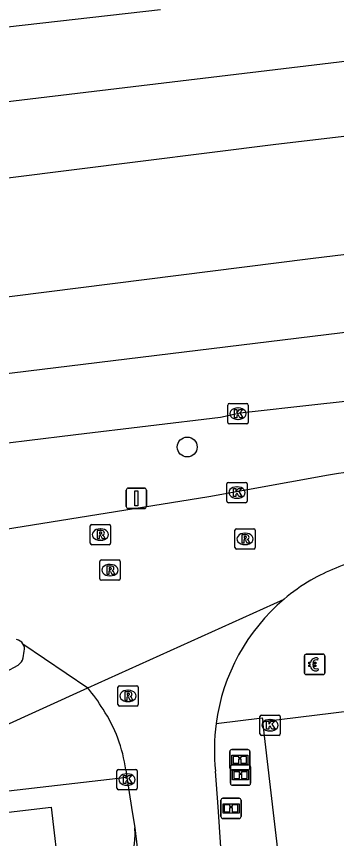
# Model space of a CAD drawing. Extents: x 161477 to 163040, y 383680 to 384868.
# Drawn here: x 161839.69 to 161855.46, y 383993.55 to 384033.98 of the extents above; entities that cross this region are included whole.
import ezdxf

# ---------------------------------------------------------------- set-up
doc = ezdxf.new("R2010")
doc.units = 0
for name, color, linetype in [('IMGEO_Betaalautomaat', 7, 'Continuous'), ('IMGEO_Boom', 7, 'Continuous'), ('IMGEO_Fietspad_gesloten', 7, 'Continuous'), ('IMGEO_Informatiebord', 7, 'Continuous'), ('IMGEO_Kolk', 7, 'Continuous'), ('IMGEO_Parkeervlak_open', 7, 'Continuous'), ('IMGEO_Rijbaan_lokaal_gesloten', 7, 'Continuous'), ('IMGEO_Rijbaan_lokaal_open', 7, 'Continuous'), ('IMGEO_Rioolput', 7, 'Continuous'), ('IMGEO_Verkeersbordpaal', 7, 'Continuous'), ('IMGEO_Voetpad_open', 7, 'Continuous')]:
    doc.layers.add(name, color=color, linetype=linetype)

msp = doc.modelspace()

# ---------------------------------------------------------------- linework, layer by layer
at = {"layer": 'IMGEO_Betaalautomaat'}
for p, q in [((161853.877, 384001.692), (161853.877, 384002.533)), ((161853.877, 384002.533), (161853.877, 384001.692)), ((161853.952, 384002.616), (161854.793, 384002.616)), ((161854.793, 384002.616), (161853.952, 384002.616)), ((161854.876, 384002.542), (161854.876, 384001.701)), ((161854.876, 384001.701), (161854.876, 384002.542)), ((161854.16, 384002.08), (161854.16, 384002.148)), ((161854.281, 384002.148), (161854.281, 384002.08)), ((161854.539, 384002.421), (161854.522, 384002.321)), ((161854.526, 384001.915), (161854.548, 384001.828)), ((161854.802, 384001.617), (161853.961, 384001.617)), ((161853.961, 384001.617), (161854.802, 384001.617))]:
    msp.add_line(p, q, dxfattribs=at)
for points in [[(161854.16, 384002.148), (161854.091, 384002.148), (161854.091, 384002.217), (161854.17, 384002.217)], [(161854.165, 384002.011), (161854.091, 384002.011), (161854.091, 384002.08), (161854.16, 384002.08)], [(161854.292, 384002.217), (161854.439, 384002.217), (161854.439, 384002.148), (161854.281, 384002.148)], [(161854.281, 384002.08), (161854.439, 384002.08), (161854.439, 384002.011), (161854.295, 384002.011)]]:
    msp.add_lwpolyline(points, dxfattribs=at)
for centre, radius, start, end in [((161853.955, 384002.539), 0.0779, 92.4484, 184.2845), ((161853.955, 384002.539), 0.0779, 92.4484, 184.2845), ((161854.799, 384002.539), 0.0779, 2.4484, 94.2845), ((161854.799, 384002.539), 0.0779, 2.4484, 94.2845), ((161854.453, 384002.141), 0.293, 73.014, 165.0139), ((161854.459, 384002.154), 0.179, 69.3236, 159.5683), ((161853.955, 384001.695), 0.0779, 182.4484, 274.2845), ((161853.955, 384001.695), 0.0779, 182.4484, 274.2845), ((161854.426, 384002.066), 0.267, 191.8096, 297.0389), ((161854.459, 384002.081), 0.179, 202.7625, 291.8693), ((161854.799, 384001.695), 0.0779, 272.4484, 4.2845), ((161854.799, 384001.695), 0.0779, 272.4484, 4.2845)]:
    msp.add_arc(centre, radius, start, end, dxfattribs=at)
at = {"layer": 'IMGEO_Boom'}
msp.add_circle((161848.101, 384012.808), 0.489, dxfattribs=at)
at = {"layer": 'IMGEO_Fietspad_gesloten'}
for points in [[(161840.018, 384002.431), (161840.076, 384002.766)], [(161837.321, 384000.758), (161839.78, 384002.082)], [(161835.665, 383997.569), (161836.586, 383997.968), (161843.205, 384000.958)]]:
    msp.add_lwpolyline(points, dxfattribs=at)
for centre, radius, start, end in [((161839.61, 384002.864), 0.476, 348.1254, 33.0752), ((161839.433, 384002.574), 0.602, 305.182, 346.2341)]:
    msp.add_arc(centre, radius, start, end, dxfattribs=at)
at = {"layer": 'IMGEO_Informatiebord'}
for p, q in [((161850.195, 383997.025), (161850.195, 383997.825)), ((161850.195, 383997.825), (161850.195, 383997.025)), ((161850.295, 383997.925), (161851.085, 383997.925)), ((161851.085, 383997.925), (161850.295, 383997.925)), ((161851.185, 383997.825), (161851.185, 383997.025)), ((161851.185, 383997.025), (161851.185, 383997.825)), ((161850.231, 383996.27), (161850.231, 383997.07)), ((161850.231, 383997.07), (161850.231, 383996.27)), ((161851.085, 383996.925), (161850.295, 383996.925)), ((161850.295, 383996.925), (161851.085, 383996.925)), ((161850.331, 383997.17), (161851.121, 383997.17)), ((161851.121, 383997.17), (161850.331, 383997.17)), ((161851.221, 383997.07), (161851.221, 383996.27)), ((161851.221, 383996.27), (161851.221, 383997.07)), ((161851.121, 383996.17), (161850.331, 383996.17)), ((161850.331, 383996.17), (161851.121, 383996.17)), ((161849.762, 383994.633), (161849.762, 383995.433)), ((161849.762, 383995.433), (161849.762, 383994.633)), ((161849.862, 383995.533), (161850.652, 383995.533)), ((161850.652, 383995.533), (161849.862, 383995.533)), ((161850.752, 383995.433), (161850.752, 383994.633)), ((161850.752, 383994.633), (161850.752, 383995.433)), ((161850.652, 383994.533), (161849.862, 383994.533)), ((161849.862, 383994.533), (161850.652, 383994.533))]:
    msp.add_line(p, q, dxfattribs=at)
for points in [[(161850.296, 383997.657), (161851.084, 383997.657), (161851.084, 383997.193), (161850.296, 383997.193), (161850.296, 383997.657)], [(161850.361, 383997.592), (161850.361, 383997.258), (161850.636, 383997.258), (161850.637, 383997.471), (161850.741, 383997.472), (161850.742, 383997.258), (161851.019, 383997.258), (161851.019, 383997.592), (161850.743, 383997.592), (161850.743, 383997.512), (161850.637, 383997.512), (161850.637, 383997.592), (161850.361, 383997.592)], [(161850.332, 383996.902), (161851.12, 383996.902), (161851.12, 383996.438), (161850.332, 383996.438), (161850.332, 383996.902)], [(161850.397, 383996.837), (161850.397, 383996.503), (161850.672, 383996.503), (161850.673, 383996.716), (161850.777, 383996.717), (161850.778, 383996.503), (161851.055, 383996.503), (161851.055, 383996.837), (161850.779, 383996.837), (161850.779, 383996.757), (161850.673, 383996.757), (161850.673, 383996.837), (161850.397, 383996.837)], [(161849.863, 383995.265), (161850.651, 383995.265), (161850.651, 383994.801), (161849.863, 383994.801), (161849.863, 383995.265)], [(161849.928, 383995.2), (161849.928, 383994.866), (161850.203, 383994.866), (161850.204, 383995.079), (161850.308, 383995.08), (161850.309, 383994.866), (161850.586, 383994.866), (161850.586, 383995.2), (161850.31, 383995.2), (161850.31, 383995.12), (161850.204, 383995.12), (161850.204, 383995.2), (161849.928, 383995.2)]]:
    msp.add_lwpolyline(points, dxfattribs=at)
for centre, start, end in [((161850.295, 383997.825), 90, 180), ((161850.295, 383997.825), 90, 180), ((161851.085, 383997.825), 0, 90), ((161851.085, 383997.825), 360, 90), ((161850.295, 383997.025), 180, 270), ((161850.295, 383997.025), 180, 270), ((161850.331, 383997.07), 90, 180), ((161850.331, 383997.07), 90, 180), ((161851.085, 383997.025), 270, 0), ((161851.085, 383997.025), 270, 0), ((161851.121, 383997.07), 0, 90), ((161851.121, 383997.07), 360, 90), ((161850.331, 383996.27), 180, 270), ((161850.331, 383996.27), 180, 270), ((161851.121, 383996.27), 270, 0), ((161851.121, 383996.27), 270, 0), ((161849.862, 383995.433), 90, 180), ((161849.862, 383995.433), 90, 180), ((161850.652, 383995.433), 0, 90), ((161850.652, 383995.433), 360, 90), ((161849.862, 383994.633), 180, 270), ((161849.862, 383994.633), 180, 270), ((161850.652, 383994.633), 270, 0), ((161850.652, 383994.633), 270, 0)]:
    msp.add_arc(centre, 0.1, start, end, dxfattribs=at)
at = {"layer": 'IMGEO_Kolk'}
for p, q in [((161850.102, 384014.021), (161850.102, 384014.873)), ((161850.177, 384014.947), (161851.029, 384014.947)), ((161850.59, 384014.727), (161850.615, 384014.727)), ((161851.103, 384014.873), (161851.103, 384014.021)), ((161851.029, 384013.947), (161850.177, 384013.947)), ((161850.613, 384014.167), (161850.588, 384014.167)), ((161850.052, 384010.143), (161850.052, 384010.995)), ((161850.127, 384011.069), (161850.979, 384011.069)), ((161851.053, 384010.995), (161851.053, 384010.143)), ((161850.54, 384010.849), (161850.565, 384010.849)), ((161850.563, 384010.289), (161850.538, 384010.289)), ((161850.979, 384010.069), (161850.127, 384010.069)), ((161851.682, 383998.698), (161851.682, 383999.55)), ((161851.757, 383999.624), (161852.609, 383999.624)), ((161852.17, 383999.404), (161852.195, 383999.404)), ((161852.683, 383999.55), (161852.683, 383998.698)), ((161852.193, 383998.844), (161852.168, 383998.844)), ((161852.609, 383998.624), (161851.757, 383998.624)), ((161844.636, 383996.025), (161844.636, 383996.877)), ((161844.711, 383996.951), (161845.563, 383996.951)), ((161845.637, 383996.877), (161845.637, 383996.025)), ((161845.124, 383996.731), (161845.149, 383996.731)), ((161845.147, 383996.171), (161845.122, 383996.171)), ((161845.563, 383995.951), (161844.711, 383995.951))]:
    msp.add_line(p, q, dxfattribs=at)
for points in [[(161850.102, 384014.021), (161850.102, 384014.873)], [(161850.177, 384014.947), (161851.029, 384014.947)], [(161850.423, 384014.647), (161850.546, 384014.647), (161850.546, 384014.496), (161850.676, 384014.647), (161850.84, 384014.647), (161850.694, 384014.496), (161850.847, 384014.247), (161850.695, 384014.247), (161850.61, 384014.411), (161850.546, 384014.344), (161850.546, 384014.247), (161850.423, 384014.247), (161850.423, 384014.647)], [(161851.103, 384014.873), (161851.103, 384014.021)], [(161851.029, 384013.947), (161850.177, 384013.947)], [(161850.052, 384010.143), (161850.052, 384010.995)], [(161850.127, 384011.069), (161850.979, 384011.069)], [(161851.053, 384010.995), (161851.053, 384010.143)], [(161850.373, 384010.769), (161850.496, 384010.769), (161850.496, 384010.618), (161850.626, 384010.769), (161850.79, 384010.769), (161850.644, 384010.618), (161850.797, 384010.369), (161850.645, 384010.369), (161850.56, 384010.533), (161850.496, 384010.466), (161850.496, 384010.369), (161850.373, 384010.369), (161850.373, 384010.769)], [(161850.979, 384010.069), (161850.127, 384010.069)], [(161851.682, 383998.698), (161851.682, 383999.55)], [(161851.757, 383999.624), (161852.609, 383999.624)], [(161852.003, 383999.324), (161852.126, 383999.324), (161852.126, 383999.173), (161852.256, 383999.324), (161852.42, 383999.324), (161852.274, 383999.173), (161852.427, 383998.924), (161852.275, 383998.924), (161852.19, 383999.088), (161852.126, 383999.021), (161852.126, 383998.924), (161852.003, 383998.924), (161852.003, 383999.324)], [(161852.683, 383999.55), (161852.683, 383998.698)], [(161852.609, 383998.624), (161851.757, 383998.624)], [(161844.636, 383996.025), (161844.636, 383996.877)], [(161844.711, 383996.951), (161845.563, 383996.951)], [(161845.637, 383996.877), (161845.637, 383996.025)], [(161844.957, 383996.651), (161845.08, 383996.651), (161845.08, 383996.5), (161845.21, 383996.651), (161845.374, 383996.651), (161845.228, 383996.5), (161845.381, 383996.251), (161845.229, 383996.251), (161845.144, 383996.415), (161845.08, 383996.348), (161845.08, 383996.251), (161844.957, 383996.251), (161844.957, 383996.651)], [(161845.563, 383995.951), (161844.711, 383995.951)]]:
    msp.add_lwpolyline(points, dxfattribs=at)
for centre, start, end in [((161850.179, 384014.871), 91.552, 178.448), ((161850.179, 384014.871), 91.552, 178.448), ((161851.027, 384014.871), 1.552, 88.448), ((161851.027, 384014.871), 1.552, 88.448), ((161850.179, 384014.023), 181.552, 268.448), ((161850.179, 384014.023), 181.552, 268.448), ((161851.027, 384014.023), 271.552, 358.448), ((161851.027, 384014.023), 271.552, 358.448), ((161850.129, 384010.993), 91.552, 178.448), ((161850.129, 384010.993), 91.552, 178.448), ((161850.977, 384010.993), 1.552, 88.448), ((161850.977, 384010.993), 1.552, 88.448), ((161850.129, 384010.145), 181.552, 268.448), ((161850.129, 384010.145), 181.552, 268.448), ((161850.977, 384010.145), 271.552, 358.448), ((161850.977, 384010.145), 271.552, 358.448), ((161851.759, 383999.548), 91.552, 178.448), ((161851.759, 383999.548), 91.552, 178.448), ((161852.607, 383999.548), 1.552, 88.448), ((161852.607, 383999.548), 1.552, 88.448), ((161851.759, 383998.7), 181.552, 268.448), ((161851.759, 383998.7), 181.552, 268.448), ((161852.607, 383998.7), 271.552, 358.448), ((161852.607, 383998.7), 271.552, 358.448), ((161844.713, 383996.875), 91.552, 178.448), ((161844.713, 383996.875), 91.552, 178.448), ((161845.561, 383996.875), 1.552, 88.448), ((161845.561, 383996.875), 1.552, 88.448), ((161844.713, 383996.027), 181.552, 268.448), ((161844.713, 383996.027), 181.552, 268.448), ((161845.561, 383996.027), 271.552, 358.448), ((161845.561, 383996.027), 271.552, 358.448)]:
    msp.add_arc(centre, 0.0765, start, end, dxfattribs=at)
for centre, major_axis, ratio, start_param, end_param in [((161850.589, 384014.447), (-0.387, 0.002), 0.722429, 4.712389, 7.853982), ((161850.614, 384014.447), (-0.39, 0.002), 0.717154, 1.570796, 4.712389), ((161850.539, 384010.569), (-0.387, 0.002), 0.722429, 4.712389, 7.853982), ((161850.564, 384010.569), (-0.39, 0.002), 0.717154, 1.570796, 4.712389), ((161852.169, 383999.124), (-0.387, 0.002), 0.722429, 4.712389, 7.853982), ((161852.194, 383999.124), (-0.39, 0.002), 0.717154, 1.570796, 4.712389), ((161845.123, 383996.451), (-0.387, 0.002), 0.722429, 4.712389, 7.853982), ((161845.148, 383996.451), (-0.39, 0.002), 0.717154, 1.570796, 4.712389)]:
    msp.add_ellipse(centre, major_axis=major_axis, ratio=ratio, start_param=start_param, end_param=end_param, dxfattribs=at)
at = {"layer": 'IMGEO_Parkeervlak_open'}
for points in [[(161861.623, 383961.44), (161856.341, 383960.79), (161852.209, 383996.07), (161851.817, 383999.303)], [(161822.094, 383988.291), (161821.549, 383992.765), (161841.403, 383995.099), (161841.802, 383991.587)]]:
    msp.add_lwpolyline(points, dxfattribs=at)
at = {"layer": 'IMGEO_Rijbaan_lokaal_gesloten'}
for points in [[(162246.408, 384079.189), (162227.626, 384076.889), (162181.187, 384071.188), (162137.796, 384065.987), (162093.056, 384060.636), (162050.016, 384055.235), (162024.421, 384052.135), (162005.138, 384049.833), (161993.828, 384048.483), (161960.735, 384044.482), (161945.288, 384042.532), (161917.195, 384039.231), (161895.749, 384036.581), (161871.905, 384033.68), (161827.864, 384028.429), (161795.621, 384024.429), (161753.08, 384019.028), (161721.837, 384015.377), (161706.74, 384013.577), (161696.893, 384013.027), (161694.855, 384012.926)], [(161696.618, 383999.076), (161717.081, 384001.544), (161768.879, 384007.897), (161825.477, 384014.75), (161917.35, 384025.954), (162007.495, 384037.033), (162008.923, 384037.209), (162102.422, 384048.613), (162177.172, 384057.667), (162248.391, 384066.39)], [(161800.208, 384021.201), (161822.654, 384023.966), (161852.473, 384027.711), (161858.477, 384028.412), (161863.792, 384029.049), (161870.482, 384029.937), (161877.612, 384030.793), (161882.389, 384031.339), (161888.791, 384032.099), (161894.025, 384032.784), (161899.681, 384033.408), (161903.15, 384033.885), (161909.622, 384034.647)], [(161846.778, 384034.306), (161838.36, 384033.362), (161830.293, 384032.344), (161823.202, 384031.479), (161813.278, 384030.282), (161808.93, 384029.766), (161803.723, 384029.183), (161802.176, 384029.078), (161796.662, 384028.308), (161789.811, 384027.457), (161780.934, 384026.394), (161773.852, 384025.569), (161765.407, 384024.434), (161758.694, 384023.638), (161752.521, 384022.902), (161750.139, 384022.575), (161743.325, 384021.716), (161737.062, 384020.952), (161731.582, 384020.326), (161722.153, 384019.231), (161718.096, 384018.853)], [(161955.645, 384034.342), (161947.767, 384033.359), (161941.167, 384032.594), (161932.884, 384031.511), (161926.538, 384030.732), (161918.49, 384029.795), (161912.208, 384029.026), (161904.739, 384028.152), (161898.618, 384027.408), (161892.7, 384026.697), (161887.995, 384026.183), (161881.096, 384025.303), (161875.103, 384024.611), (161868.493, 384023.755), (161862.148, 384023.025), (161854.166, 384022.062), (161823.343, 384018.177), (161748.637, 384009.081), (161744.626, 384008.574)], [(161865.049, 384016.046), (161854.527, 384014.894), (161850.706, 384014.47), (161849.74, 384014.259), (161842.62, 384013.413), (161835.35, 384012.513), (161828.807, 384011.75), (161811.276, 384009.575), (161802.199, 384008.506), (161794.62, 384007.571), (161787.004, 384006.583), (161786.031, 384006.552), (161779.357, 384005.838), (161772.777, 384004.866), (161763.35, 384003.723)], [(161856.037, 384011.57), (161855.546, 384011.497), (161855.055, 384011.424), (161849.163, 384010.365), (161838.619, 384008.665)], [(161843.205, 384000.958), (161852.874, 384005.327)], [(161840.009, 384003.124), (161843.205, 384000.958)]]:
    msp.add_lwpolyline(points, dxfattribs=at)
for centre, radius, start, end in [((161859.515, 383996.69), 10.955, 104.8471, 119.0772), ((161859.215, 383997.817), 9.829, 120.7414, 130.1775), ((161839.61, 384002.868), 0.474, 32.6224, 80.4932)]:
    msp.add_arc(centre, radius, start, end, dxfattribs=at)
at = {"layer": 'IMGEO_Rijbaan_lokaal_open'}
for points in [[(161845.076, 383996.928), (161845.134, 383996.547)], [(161853.539, 383960.451), (161850.951, 383983.388), (161850.384, 383988.157), (161849.753, 383993.119), (161849.617, 383995.11), (161849.493, 383996.871)], [(161845.134, 383996.547), (161845.359, 383995.084), (161845.522, 383994.077)], [(161845.522, 383994.077), (161846.994, 383981.64)]]:
    msp.add_lwpolyline(points, dxfattribs=at)
for centre, radius, start, end in [((161859.15, 383997.915), 9.712, 130.2558, 172.3199), ((161837.712, 383996.251), 7.233, 30.3577, 40.5938), ((161837.964, 383995.95), 7.179, 7.829, 33.4474), ((161859.13, 383997.911), 9.693, 172.2777, 186.1566), ((161842.487, 383993.745), 3.053, 277.1084, 6.2361)]:
    msp.add_arc(centre, radius, start, end, dxfattribs=at)
at = {"layer": 'IMGEO_Rioolput'}
for p, q in [((161843.324, 384008.075), (161843.324, 384008.927)), ((161843.399, 384009.001), (161844.251, 384009.001)), ((161844.325, 384008.927), (161844.325, 384008.075)), ((161843.812, 384008.781), (161843.837, 384008.781)), ((161850.449, 384007.863), (161850.449, 384008.715)), ((161850.524, 384008.789), (161851.376, 384008.789)), ((161850.937, 384008.569), (161850.962, 384008.569)), ((161851.45, 384008.715), (161851.45, 384007.863)), ((161843.835, 384008.221), (161843.81, 384008.221)), ((161844.251, 384008.001), (161843.399, 384008.001)), ((161851.376, 384007.789), (161850.524, 384007.789)), ((161850.96, 384008.009), (161850.935, 384008.009)), ((161843.797, 384006.325), (161843.797, 384007.177)), ((161843.872, 384007.251), (161844.724, 384007.251)), ((161844.285, 384007.031), (161844.31, 384007.031)), ((161844.798, 384007.177), (161844.798, 384006.325)), ((161844.724, 384006.251), (161843.872, 384006.251)), ((161844.308, 384006.471), (161844.283, 384006.471)), ((161844.685, 384000.138), (161844.685, 384000.99)), ((161844.76, 384001.064), (161845.612, 384001.064)), ((161845.173, 384000.844), (161845.198, 384000.844)), ((161845.686, 384000.99), (161845.686, 384000.138)), ((161845.612, 384000.064), (161844.76, 384000.064)), ((161845.196, 384000.284), (161845.171, 384000.284))]:
    msp.add_line(p, q, dxfattribs=at)
for points in [[(161843.324, 384008.075), (161843.324, 384008.927)], [(161843.399, 384009.001), (161844.251, 384009.001)], [(161844.325, 384008.927), (161844.325, 384008.075)], [(161843.913, 384008.699), (161843.661, 384008.701), (161843.661, 384008.301)], [(161843.839, 384008.62), (161843.785, 384008.62), (161843.785, 384008.539)], [(161843.785, 384008.539), (161843.837, 384008.539)], [(161850.449, 384007.863), (161850.449, 384008.715)], [(161850.524, 384008.789), (161851.376, 384008.789)], [(161851.45, 384008.715), (161851.45, 384007.863)], [(161843.661, 384008.301), (161843.785, 384008.301), (161843.785, 384008.463), (161843.796, 384008.463)], [(161843.843, 384008.434), (161843.914, 384008.301), (161844.054, 384008.301), (161843.989, 384008.427)], [(161851.038, 384008.487), (161850.786, 384008.489), (161850.786, 384008.089)], [(161850.786, 384008.089), (161850.91, 384008.089), (161850.91, 384008.251), (161850.921, 384008.251)], [(161850.964, 384008.408), (161850.91, 384008.408), (161850.91, 384008.327)], [(161850.91, 384008.327), (161850.962, 384008.327)], [(161850.968, 384008.222), (161851.039, 384008.089), (161851.179, 384008.089), (161851.114, 384008.215)], [(161844.251, 384008.001), (161843.399, 384008.001)], [(161851.376, 384007.789), (161850.524, 384007.789)], [(161843.797, 384006.325), (161843.797, 384007.177)], [(161843.872, 384007.251), (161844.724, 384007.251)], [(161844.386, 384006.949), (161844.134, 384006.951), (161844.134, 384006.551)], [(161844.798, 384007.177), (161844.798, 384006.325)], [(161844.134, 384006.551), (161844.258, 384006.551), (161844.258, 384006.713), (161844.269, 384006.713)], [(161844.312, 384006.87), (161844.258, 384006.87), (161844.258, 384006.789)], [(161844.258, 384006.789), (161844.31, 384006.789)], [(161844.316, 384006.684), (161844.387, 384006.551), (161844.527, 384006.551), (161844.462, 384006.677)], [(161844.724, 384006.251), (161843.872, 384006.251)], [(161844.685, 384000.138), (161844.685, 384000.99)], [(161844.76, 384001.064), (161845.612, 384001.064)], [(161845.686, 384000.99), (161845.686, 384000.138)], [(161845.274, 384000.762), (161845.022, 384000.764), (161845.022, 384000.364)], [(161845.022, 384000.364), (161845.146, 384000.364), (161845.146, 384000.526), (161845.157, 384000.526)], [(161845.2, 384000.683), (161845.146, 384000.683), (161845.146, 384000.602)], [(161845.146, 384000.602), (161845.198, 384000.602)], [(161845.204, 384000.497), (161845.275, 384000.364), (161845.415, 384000.364), (161845.35, 384000.49)], [(161845.612, 384000.064), (161844.76, 384000.064)]]:
    msp.add_lwpolyline(points, dxfattribs=at)
for centre, radius, start, end in [((161843.401, 384008.925), 0.0765, 91.552, 178.448), ((161843.401, 384008.925), 0.0765, 91.552, 178.448), ((161844.249, 384008.925), 0.0765, 1.552, 88.448), ((161844.249, 384008.925), 0.0765, 1.552, 88.448), ((161843.821, 384008.728), 0.19, 274.7715, 282.9687), ((161843.845, 384008.524), 0.0964, 77.0061, 93.1865), ((161843.859, 384008.581), 0.0378, 276.6634, 79.6772), ((161843.912, 384008.589), 0.109, 350.3612, 89.416), ((161843.91, 384008.589), 0.112, 277.5842, 350.9817), ((161850.526, 384008.713), 0.0765, 91.552, 178.448), ((161850.526, 384008.713), 0.0765, 91.552, 178.448), ((161851.374, 384008.713), 0.0765, 1.552, 88.448), ((161851.374, 384008.713), 0.0765, 1.552, 88.448), ((161843.795, 384008.41), 0.0533, 26.0293, 88.6989), ((161843.894, 384008.374), 0.108, 29.5134, 73.7905), ((161850.92, 384008.198), 0.0533, 26.0293, 88.6989), ((161850.946, 384008.516), 0.19, 274.7715, 282.9687), ((161850.97, 384008.312), 0.0964, 77.0061, 93.1865), ((161850.984, 384008.369), 0.0378, 276.6634, 79.6772), ((161851.037, 384008.377), 0.109, 350.3612, 89.416), ((161851.035, 384008.377), 0.112, 277.5842, 350.9817), ((161851.019, 384008.162), 0.108, 29.5134, 73.7905), ((161843.401, 384008.077), 0.0765, 181.552, 268.448), ((161843.401, 384008.077), 0.0765, 181.552, 268.448), ((161844.249, 384008.077), 0.0765, 271.552, 358.448), ((161844.249, 384008.077), 0.0765, 271.552, 358.448), ((161850.526, 384007.865), 0.0765, 181.552, 268.448), ((161850.526, 384007.865), 0.0765, 181.552, 268.448), ((161851.374, 384007.865), 0.0765, 271.552, 358.448), ((161851.374, 384007.865), 0.0765, 271.552, 358.448), ((161843.874, 384007.175), 0.0765, 91.552, 178.448), ((161843.874, 384007.175), 0.0765, 91.552, 178.448), ((161844.385, 384006.839), 0.109, 350.3612, 89.416), ((161844.722, 384007.175), 0.0765, 1.552, 88.448), ((161844.722, 384007.175), 0.0765, 1.552, 88.448), ((161844.268, 384006.66), 0.0533, 26.0293, 88.6989), ((161844.294, 384006.978), 0.19, 274.7715, 282.9687), ((161844.318, 384006.774), 0.0964, 77.0061, 93.1865), ((161844.332, 384006.831), 0.0378, 276.6634, 79.6772), ((161844.383, 384006.839), 0.112, 277.5842, 350.9817), ((161844.367, 384006.624), 0.108, 29.5134, 73.7905), ((161843.874, 384006.327), 0.0765, 181.552, 268.448), ((161843.874, 384006.327), 0.0765, 181.552, 268.448), ((161844.722, 384006.327), 0.0765, 271.552, 358.448), ((161844.722, 384006.327), 0.0765, 271.552, 358.448), ((161844.762, 384000.988), 0.0765, 91.552, 178.448), ((161844.762, 384000.988), 0.0765, 91.552, 178.448), ((161845.61, 384000.988), 0.0765, 1.552, 88.448), ((161845.61, 384000.988), 0.0765, 1.552, 88.448), ((161845.156, 384000.473), 0.0533, 26.0293, 88.6989), ((161845.182, 384000.791), 0.19, 274.7715, 282.9687), ((161845.206, 384000.587), 0.0964, 77.0061, 93.1865), ((161845.22, 384000.644), 0.0378, 276.6634, 79.6772), ((161845.273, 384000.652), 0.109, 350.3612, 89.416), ((161845.271, 384000.652), 0.112, 277.5842, 350.9817), ((161845.255, 384000.437), 0.108, 29.5134, 73.7905), ((161844.762, 384000.14), 0.0765, 181.552, 268.448), ((161844.762, 384000.14), 0.0765, 181.552, 268.448), ((161845.61, 384000.14), 0.0765, 271.552, 358.448), ((161845.61, 384000.14), 0.0765, 271.552, 358.448)]:
    msp.add_arc(centre, radius, start, end, dxfattribs=at)
for centre, major_axis, ratio, start_param, end_param in [((161843.811, 384008.501), (-0.387, 0.002), 0.722429, 4.712389, 7.853982), ((161843.836, 384008.501), (-0.39, 0.002), 0.717154, 1.570796, 4.712389), ((161850.936, 384008.289), (-0.387, 0.002), 0.722429, 4.712389, 7.853982), ((161850.961, 384008.289), (-0.39, 0.002), 0.717154, 1.570796, 4.712389), ((161844.284, 384006.751), (-0.387, 0.002), 0.722429, 4.712389, 7.853982), ((161844.309, 384006.751), (-0.39, 0.002), 0.717154, 1.570796, 4.712389), ((161845.172, 384000.564), (-0.387, 0.002), 0.722429, 4.712389, 7.853982), ((161845.197, 384000.564), (-0.39, 0.002), 0.717154, 1.570796, 4.712389)]:
    msp.add_ellipse(centre, major_axis=major_axis, ratio=ratio, start_param=start_param, end_param=end_param, dxfattribs=at)
at = {"layer": 'IMGEO_Verkeersbordpaal'}
for p, q in [((161845.099, 384009.883), (161845.099, 384010.683)), ((161845.099, 384010.683), (161845.099, 384009.883)), ((161845.199, 384010.783), (161845.989, 384010.783)), ((161845.989, 384010.783), (161845.199, 384010.783)), ((161846.089, 384010.683), (161846.089, 384009.883)), ((161846.089, 384009.883), (161846.089, 384010.683)), ((161845.989, 384009.783), (161845.199, 384009.783)), ((161845.199, 384009.783), (161845.989, 384009.783))]:
    msp.add_line(p, q, dxfattribs=at)
msp.add_lwpolyline([(161845.519, 384010.658), (161845.669, 384010.658), (161845.669, 384009.908), (161845.519, 384009.908), (161845.519, 384010.658)], dxfattribs=at)
for centre, start, end in [((161845.199, 384010.683), 90, 180), ((161845.199, 384010.683), 90, 180), ((161845.989, 384010.683), 0, 90), ((161845.989, 384010.683), 360, 90), ((161845.199, 384009.883), 180, 270), ((161845.199, 384009.883), 180, 270), ((161845.989, 384009.883), 270, 0), ((161845.989, 384009.883), 270, 0)]:
    msp.add_arc(centre, 0.1, start, end, dxfattribs=at)
at = {"layer": 'IMGEO_Voetpad_open'}
for points in [[(161851.817, 383999.303), (161857.046, 383999.944)], [(161849.525, 383999.213), (161851.795, 383999.482), (161851.817, 383999.303)], [(161845.134, 383996.547), (161818.235, 383993.456), (161822.094, 383988.291)]]:
    msp.add_lwpolyline(points, dxfattribs=at)

doc.saveas('drawing.dxf')
